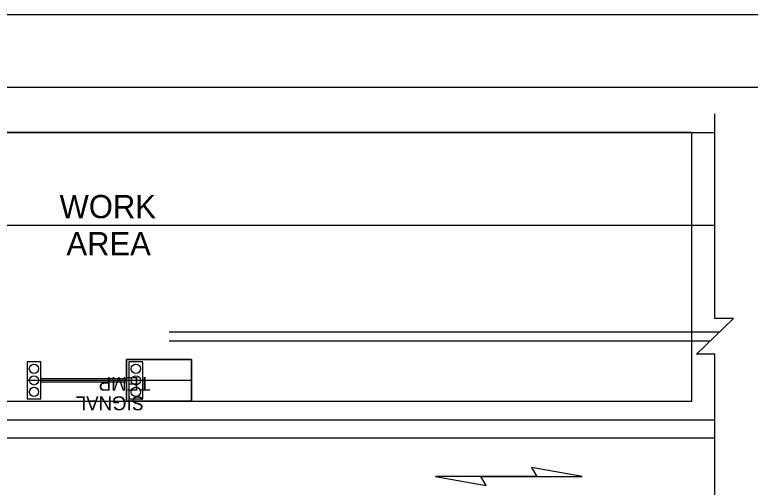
# Model space of a CAD drawing. Extents: x 99982 to 100176, y 99905 to 100011.
# Drawn here: x 100042.002 to 100045.178, y 100008.648 to 100010.687 of the extents above; entities that cross this region are included whole.
import ezdxf

# ---------------------------------------------------------------- set-up
doc = ezdxf.new("R2010")
doc.units = 0
for name, color, linetype in [('RD_ED_ShoulderPavedEdge', 7, 'Continuous'), ('RD_MK_LineDblYellowCenter', 7, 'Continuous'), ('RD_MK_LineEdgeWhite', 7, 'Continuous'), ('SH_GI_PlotLimits', 7, 'Continuous'), ('SH_GI_SheetBorder', 7, 'Continuous'), ('TR_WZ_TempSignal', 7, 'Continuous'), ('TR_WZ_WorkAreaLabel', 7, 'Continuous'), ('TR_WZ_WorkZoneDetails', 7, 'Continuous')]:
    doc.layers.add(name, color=color, linetype=linetype)

msp = doc.modelspace()

# ---------------------------------------------------------------- linework, layer by layer
at = {"layer": 'RD_ED_ShoulderPavedEdge'}
msp.add_line((100040.225, 100010.1795), (100045.025, 100010.1795), dxfattribs=at)
at = {"layer": 'RD_MK_LineDblYellowCenter'}
for p, q in [((100042.6688, 100009.3195), (100045.0457, 100009.3195)), ((100042.6688, 100009.2795), (100045.0043, 100009.2795))]:
    msp.add_line(p, q, dxfattribs=at)
at = {"layer": 'RD_MK_LineEdgeWhite'}
for p, q in [((100040.225, 100009.7795), (100045.025, 100009.7795)), ((100045.025, 100008.8595), (100040.225, 100008.8595))]:
    msp.add_line(p, q, dxfattribs=at)
at = {"layer": 'SH_GI_PlotLimits'}
msp.add_lwpolyline([(100039.0625, 99999.6875), (100056.0625, 99999.6875), (100056.0625, 100010.6875), (100039.0625, 100010.6875)], close=True, dxfattribs=at)
at = {"layer": 'SH_GI_SheetBorder'}
msp.add_line((100040, 100010.375), (100055.75, 100010.375), dxfattribs=at)
at = {"layer": 'TR_WZ_TempSignal'}
for p, q in [((100042.1148, 100009.1895), (100042.0548, 100009.1895)), ((100042.0548, 100009.1895), (100042.0548, 100009.0296)), ((100042.1148, 100009.0296), (100042.1148, 100009.1895)), ((100042.485, 100009.1996), (100042.7652, 100009.1996)), ((100042.485, 100009.0195), (100042.485, 100009.1996)), ((100042.7652, 100009.1996), (100042.485, 100009.1996)), ((100042.485, 100009.1996), (100042.485, 100009.1162)), ((100042.555, 100009.1895), (100042.495, 100009.1895)), ((100042.495, 100009.1895), (100042.495, 100009.0296)), ((100042.555, 100009.0296), (100042.555, 100009.1895)), ((100042.7652, 100009.1996), (100042.7652, 100009.0195)), ((100042.7652, 100009.0195), (100042.7652, 100009.1996)), ((100042.7652, 100009.1095), (100042.0548, 100009.1095)), ((100042.485, 100009.1162), (100042.1148, 100009.1162)), ((100042.1148, 100009.1162), (100042.1148, 100009.1029)), ((100042.485, 100009.1029), (100042.485, 100009.1162)), ((100042.485, 100009.1162), (100042.485, 100009.1029)), ((100042.1148, 100009.1029), (100042.485, 100009.1029)), ((100042.485, 100009.1029), (100042.485, 100009.0195)), ((100042.0548, 100009.0296), (100042.1148, 100009.0296)), ((100042.7652, 100009.0195), (100042.485, 100009.0195)), ((100042.485, 100009.0195), (100042.7652, 100009.0195)), ((100042.495, 100009.0296), (100042.555, 100009.0296))]:
    msp.add_line(p, q, dxfattribs=at)
for points in [[(100042.1148, 100009.1895), (100042.0548, 100009.1895), (100042.0548, 100009.0296), (100042.1148, 100009.0296), (100042.1148, 100009.1895)], [(100042.555, 100009.1895), (100042.495, 100009.1895), (100042.495, 100009.0296), (100042.555, 100009.0296), (100042.555, 100009.1895)]]:
    msp.add_lwpolyline(points, dxfattribs=at)
for centre in [(100042.0848, 100009.1595), (100042.0848, 100009.1595), (100042.525, 100009.1595), (100042.525, 100009.1595), (100042.0848, 100009.1095), (100042.0848, 100009.1095), (100042.525, 100009.1095), (100042.525, 100009.1095), (100042.0848, 100009.0596), (100042.0848, 100009.0596), (100042.525, 100009.0596), (100042.525, 100009.0596)]:
    msp.add_circle(centre, 0.02, dxfattribs=at)
at = {"layer": 'TR_WZ_WorkZoneDetails'}
for p, q in [((100040.225, 100008.9395), (100045.025, 100008.9395)), ((100044.2556, 100008.6945), (100044.0144, 100008.6945)), ((100044.0144, 100008.6945), (100044.2556, 100008.6945))]:
    msp.add_line(p, q, dxfattribs=at)
msp.add_lwpolyline([(100045.025, 100008.3395), (100045.025, 100009.2221), (100044.945, 100009.2221), (100045.105, 100009.3769), (100045.025, 100009.3769), (100045.025, 100010.2595)], dxfattribs=at)
msp.add_lwpolyline([(100045.025, 100008.3395), (100045.025, 100009.2221), (100044.945, 100009.2221), (100045.105, 100009.3769), (100045.025, 100009.3769), (100045.025, 100010.2595)], dxfattribs=at)
for points in [[(100040.325, 100010.1795), (100040.325, 100009.0195), (100044.925, 100009.0195), (100044.925, 100010.1795)], [(100044.4521, 100008.6945), (100044.2333, 100008.733), (100044.2556, 100008.6945)], [(100043.8179, 100008.6945), (100044.0367, 100008.6559), (100044.0144, 100008.6945)]]:
    msp.add_lwpolyline(points, close=True, dxfattribs=at)

# ---------------------------------------------------------------- texts
at = {"layer": 'TR_WZ_TempSignal'}
for s, p in [('TEMP', (100042.5872, 100009.1245)), ('SIGNAL', (100042.5601, 100009.0405))]:
    msp.add_text(s, height=0.06, rotation=180, dxfattribs=at).set_placement(p)
at = {"layer": 'TR_WZ_WorkAreaLabel'}
for s, p in [('WORK', (100042.1955, 100009.8095)), ('AREA', (100042.2251, 100009.6495))]:
    msp.add_text(s, height=0.1, dxfattribs=at).set_placement(p)

doc.saveas('drawing.dxf')
